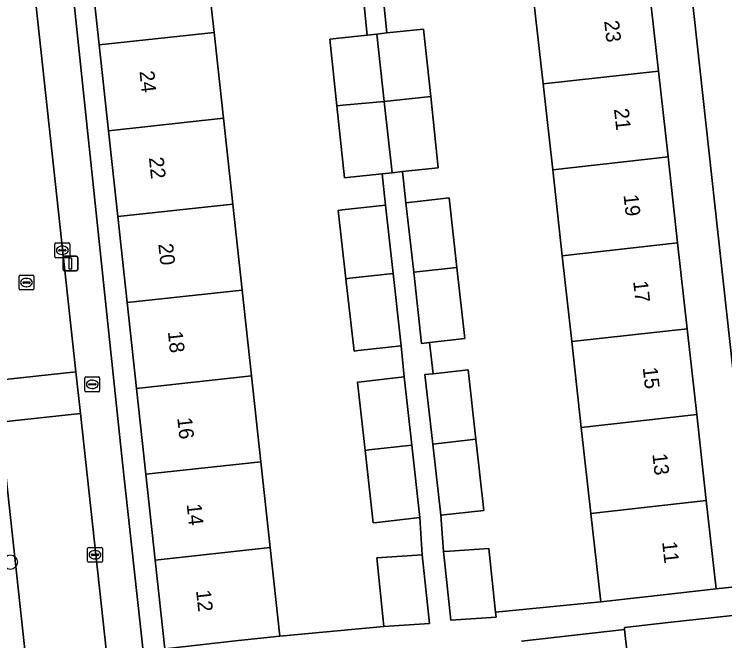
# Model space of a CAD drawing. Extents: x 160023 to 161302, y 384750 to 385707.
# Drawn here: x 161057.97 to 161106.03, y 385120.52 to 385162.86 of the extents above; entities that cross this region are included whole.
import ezdxf

# ---------------------------------------------------------------- set-up
doc = ezdxf.new("R2010")
doc.units = 0
for name, color, linetype in [('IMGEO_Boom', 7, 'Continuous'), ('IMGEO_Brandkraan', 7, 'Continuous'), ('IMGEO_Erf', 7, 'Continuous'), ('IMGEO_Kolk', 7, 'Continuous'), ('IMGEO_Lichtmast', 7, 'Continuous'), ('IMGEO_Pand', 7, 'Continuous'), ('IMGEO_Pand_nummerreeks', 7, 'Continuous'), ('IMGEO_Rijbaan_lokaal_open', 7, 'Continuous'), ('IMGEO_Rioolput', 7, 'Continuous'), ('IMGEO_Voetpad_open', 7, 'Continuous')]:
    doc.layers.add(name, color=color, linetype=linetype)

msp = doc.modelspace()

# ---------------------------------------------------------------- linework, layer by layer
at = {"layer": 'IMGEO_Boom'}
msp.add_circle((161057.705, 385125.83), 0.489, dxfattribs=at)
at = {"layer": 'IMGEO_Brandkraan'}
for p, q in [((161062.746, 385137.422), (161062.746, 385138.274)), ((161062.821, 385138.348), (161063.673, 385138.348)), ((161063.234, 385138.128), (161063.259, 385138.128)), ((161063.747, 385138.274), (161063.747, 385137.422)), ((161063.005, 385137.842), (161063.005, 385137.854)), ((161063.443, 385137.805), (161063.045, 385137.805)), ((161063.048, 385137.891), (161063.446, 385137.891)), ((161063.489, 385137.854), (161063.489, 385137.842)), ((161063.673, 385137.348), (161062.821, 385137.348)), ((161063.257, 385137.568), (161063.232, 385137.568))]:
    msp.add_line(p, q, dxfattribs=at)
for points in [[(161062.746, 385137.422), (161062.746, 385138.274)], [(161062.821, 385138.348), (161063.673, 385138.348)], [(161063.747, 385138.274), (161063.747, 385137.422)], [(161063.673, 385137.348), (161062.821, 385137.348)]]:
    msp.add_lwpolyline(points, dxfattribs=at)
for centre, radius, start, end in [((161062.823, 385138.272), 0.0765, 91.552, 178.448), ((161062.823, 385138.272), 0.0765, 91.552, 178.448), ((161063.671, 385138.272), 0.0765, 1.552, 88.448), ((161063.671, 385138.272), 0.0765, 1.552, 88.448), ((161063.045, 385137.851), 0.0403, 85.8775, 175.7526), ((161063.042, 385137.841), 0.0366, 178.938, 274.7102), ((161063.446, 385137.848), 0.043, 264.8664, 352.4533), ((161063.45, 385137.853), 0.0386, 1.7309, 96.639), ((161062.823, 385137.424), 0.0765, 181.552, 268.448), ((161062.823, 385137.424), 0.0765, 181.552, 268.448), ((161063.671, 385137.424), 0.0765, 271.552, 358.448), ((161063.671, 385137.424), 0.0765, 271.552, 358.448)]:
    msp.add_arc(centre, radius, start, end, dxfattribs=at)
for centre, major_axis, ratio, start_param, end_param in [((161063.233, 385137.848), (-0.387, 0.002), 0.722429, 4.712389, 7.853982), ((161063.258, 385137.848), (-0.39, 0.002), 0.717154, 1.570796, 4.712389)]:
    msp.add_ellipse(centre, major_axis=major_axis, ratio=ratio, start_param=start_param, end_param=end_param, dxfattribs=at)
at = {"layer": 'IMGEO_Erf'}
for points in [[(161102.329, 385177.512), (161100.326, 385194.405), (161099.107, 385194.265), (161097.653, 385194.023), (161098.318, 385188.046), (161098.964, 385182.24), (161099.61, 385176.435), (161100.256, 385170.63), (161100.902, 385164.825), (161101.548, 385159.02), (161102.193, 385153.214), (161102.839, 385147.409), (161103.485, 385141.604), (161104.131, 385135.799), (161104.777, 385129.993), (161105.442, 385124.017), (161108.182, 385124.319)], [(161064.339, 385154.985), (161063.706, 385160.789), (161063.073, 385166.594), (161062.44, 385172.398), (161061.806, 385178.203), (161061.173, 385184.007), (161060.521, 385189.985), (161059.242, 385189.865), (161065.297, 385132.547), (161066.698, 385119.822), (161068.158, 385119.983), (161067.506, 385125.962), (161066.873, 385131.766), (161066.239, 385137.571), (161065.606, 385143.375), (161064.973, 385149.18)]]:
    msp.add_lwpolyline(points, close=True, dxfattribs=at)
for points in [[(161070.849, 385167.442), (161071.482, 385161.637), (161072.115, 385155.833), (161072.749, 385150.028), (161073.382, 385144.223), (161074.015, 385138.419), (161074.649, 385132.614), (161075.282, 385126.81), (161075.934, 385120.831), (161082.978, 385121.487), (161082.484, 385126.122), (161085.561, 385126.327), (161085.414, 385128.848), (161082.495, 385128.52), (161082.253, 385128.493), (161081.704, 385133.384), (161081.186, 385137.994), (161081.427, 385138.021), (161084.346, 385138.349), (161084.147, 385140.457), (161081.228, 385140.129), (161080.956, 385140.098), (161080.407, 385144.989), (161079.889, 385149.6), (161080.16, 385149.63), (161083.079, 385149.958), (161082.854, 385152.077), (161080.702, 385151.849), (161080.313, 385151.808), (161079.798, 385156.68), (161079.322, 385161.186), (161079.711, 385161.227), (161081.849, 385161.453), (161081.614, 385163.676)], [(161082.943, 385163.834), (161083.18, 385161.594), (161085.662, 385161.856), (161086.143, 385157.307), (161086.653, 385152.478), (161084.222, 385152.222), (161084.459, 385150.113), (161087.378, 385150.441), (161087.905, 385145.748), (161088.445, 385140.941), (161086.064, 385140.673), (161086.3, 385138.565), (161088.67, 385138.831), (161089.197, 385134.138), (161089.737, 385129.331), (161086.818, 385129.003), (161087.012, 385126.548), (161087.443, 385126.577), (161090.073, 385126.752), (161090.524, 385122.439), (161097.637, 385123.148), (161096.972, 385129.125), (161096.326, 385134.931), (161095.68, 385140.736), (161095.034, 385146.541), (161094.388, 385152.346), (161093.742, 385158.152), (161093.097, 385163.957)], [(161099.909, 385115.478), (161099.251, 385121.288), (161092.289, 385120.487)]]:
    msp.add_lwpolyline(points, dxfattribs=at)
at = {"layer": 'IMGEO_Kolk'}
for p, q in [((161060.719, 385146.479), (161060.719, 385147.331)), ((161060.794, 385147.405), (161061.646, 385147.405)), ((161061.72, 385147.331), (161061.72, 385146.479)), ((161060.978, 385146.899), (161060.978, 385146.911)), ((161061.416, 385146.862), (161061.018, 385146.862)), ((161061.021, 385146.948), (161061.419, 385146.948)), ((161061.207, 385147.185), (161061.232, 385147.185)), ((161061.462, 385146.911), (161061.462, 385146.899)), ((161061.646, 385146.405), (161060.794, 385146.405)), ((161061.23, 385146.625), (161061.205, 385146.625)), ((161062.933, 385125.905), (161062.933, 385126.757)), ((161063.008, 385126.831), (161063.86, 385126.831)), ((161063.421, 385126.611), (161063.446, 385126.611)), ((161063.934, 385126.757), (161063.934, 385125.905)), ((161063.192, 385126.325), (161063.192, 385126.337)), ((161063.63, 385126.288), (161063.232, 385126.288)), ((161063.235, 385126.374), (161063.633, 385126.374)), ((161063.444, 385126.051), (161063.419, 385126.051)), ((161063.676, 385126.337), (161063.676, 385126.325)), ((161063.86, 385125.831), (161063.008, 385125.831))]:
    msp.add_line(p, q, dxfattribs=at)
for points in [[(161060.719, 385146.479), (161060.719, 385147.331)], [(161060.794, 385147.405), (161061.646, 385147.405)], [(161061.72, 385147.331), (161061.72, 385146.479)], [(161061.646, 385146.405), (161060.794, 385146.405)], [(161062.933, 385125.905), (161062.933, 385126.757)], [(161063.008, 385126.831), (161063.86, 385126.831)], [(161063.934, 385126.757), (161063.934, 385125.905)], [(161063.86, 385125.831), (161063.008, 385125.831)]]:
    msp.add_lwpolyline(points, dxfattribs=at)
for centre, radius, start, end in [((161060.796, 385147.329), 0.0765, 91.552, 178.448), ((161060.796, 385147.329), 0.0765, 91.552, 178.448), ((161061.644, 385147.329), 0.0765, 1.552, 88.448), ((161061.644, 385147.329), 0.0765, 1.552, 88.448), ((161061.018, 385146.908), 0.0403, 85.8775, 175.7526), ((161061.015, 385146.898), 0.0366, 178.938, 274.7102), ((161061.419, 385146.905), 0.043, 264.8664, 352.4533), ((161061.423, 385146.91), 0.0386, 1.7309, 96.639), ((161060.796, 385146.481), 0.0765, 181.552, 268.448), ((161060.796, 385146.481), 0.0765, 181.552, 268.448), ((161061.644, 385146.481), 0.0765, 271.552, 358.448), ((161061.644, 385146.481), 0.0765, 271.552, 358.448), ((161063.01, 385126.755), 0.0765, 91.552, 178.448), ((161063.01, 385126.755), 0.0765, 91.552, 178.448), ((161063.858, 385126.755), 0.0765, 1.552, 88.448), ((161063.858, 385126.755), 0.0765, 1.552, 88.448), ((161063.232, 385126.334), 0.0403, 85.8775, 175.7526), ((161063.229, 385126.324), 0.0366, 178.938, 274.7102), ((161063.633, 385126.331), 0.043, 264.8664, 352.4533), ((161063.637, 385126.336), 0.0386, 1.7309, 96.639), ((161063.01, 385125.907), 0.0765, 181.552, 268.448), ((161063.01, 385125.907), 0.0765, 181.552, 268.448), ((161063.858, 385125.907), 0.0765, 271.552, 358.448), ((161063.858, 385125.907), 0.0765, 271.552, 358.448)]:
    msp.add_arc(centre, radius, start, end, dxfattribs=at)
for centre, major_axis, ratio, start_param, end_param in [((161061.206, 385146.905), (-0.387, 0.002), 0.722429, 4.712389, 7.853982), ((161061.231, 385146.905), (-0.39, 0.002), 0.717154, 1.570796, 4.712389), ((161063.42, 385126.331), (-0.387, 0.002), 0.722429, 4.712389, 7.853982), ((161063.445, 385126.331), (-0.39, 0.002), 0.717154, 1.570796, 4.712389)]:
    msp.add_ellipse(centre, major_axis=major_axis, ratio=ratio, start_param=start_param, end_param=end_param, dxfattribs=at)
at = {"layer": 'IMGEO_Lichtmast'}
for p, q in [((161061.271, 385145.612), (161061.271, 385146.412)), ((161061.271, 385146.412), (161061.271, 385145.612)), ((161061.371, 385146.512), (161062.161, 385146.512)), ((161062.161, 385146.512), (161061.371, 385146.512)), ((161062.261, 385146.412), (161062.261, 385145.612)), ((161062.261, 385145.612), (161062.261, 385146.412)), ((161062.161, 385145.512), (161061.371, 385145.512)), ((161061.371, 385145.512), (161062.161, 385145.512))]:
    msp.add_line(p, q, dxfattribs=at)
msp.add_lwpolyline([(161061.691, 385146.387), (161061.841, 385146.387), (161061.841, 385145.637), (161061.691, 385145.637), (161061.691, 385146.387)], dxfattribs=at)
for centre, start, end in [((161061.371, 385146.412), 90, 180), ((161061.371, 385146.412), 90, 180), ((161062.161, 385146.412), 0, 90), ((161062.161, 385146.412), 360, 90), ((161061.371, 385145.612), 180, 270), ((161061.371, 385145.612), 180, 270), ((161062.161, 385145.612), 270, 0), ((161062.161, 385145.612), 270, 0)]:
    msp.add_arc(centre, 0.1, start, end, dxfattribs=at)
at = {"layer": 'IMGEO_Pand'}
for points in [[(161063.073, 385166.594), (161063.706, 385160.789), (161071.482, 385161.637), (161070.849, 385167.442)], [(161101.548, 385159.02), (161100.902, 385164.825), (161093.097, 385163.957), (161093.742, 385158.152)], [(161072.115, 385155.833), (161071.482, 385161.637), (161063.706, 385160.789), (161064.339, 385154.985)], [(161085.662, 385161.856), (161083.18, 385161.594), (161082.491, 385161.521), (161082.994, 385156.957), (161086.143, 385157.307)], [(161082.491, 385161.521), (161081.849, 385161.453), (161079.711, 385161.227), (161079.322, 385161.186), (161079.798, 385156.68), (161080.188, 385156.714), (161082.994, 385156.957)], [(161102.193, 385153.214), (161101.548, 385159.02), (161093.742, 385158.152), (161094.388, 385152.346)], [(161086.143, 385157.307), (161082.994, 385156.957), (161083.524, 385152.148), (161084.222, 385152.222), (161086.653, 385152.478)], [(161082.994, 385156.957), (161080.188, 385156.714), (161079.798, 385156.68), (161080.313, 385151.808), (161080.702, 385151.849), (161082.854, 385152.077), (161083.524, 385152.148)], [(161064.339, 385154.985), (161064.973, 385149.18), (161072.749, 385150.028), (161072.115, 385155.833)], [(161102.839, 385147.409), (161102.193, 385153.214), (161094.388, 385152.346), (161095.034, 385146.541)], [(161087.378, 385150.441), (161084.459, 385150.113), (161084.986, 385145.424), (161087.905, 385145.748)], [(161073.382, 385144.223), (161072.749, 385150.028), (161064.973, 385149.18), (161065.606, 385143.375)], [(161083.079, 385149.958), (161080.16, 385149.63), (161079.889, 385149.6), (161080.407, 385144.989), (161080.678, 385145.019), (161083.598, 385145.337)], [(161095.034, 385146.541), (161095.68, 385140.736), (161103.485, 385141.604), (161102.839, 385147.409)], [(161083.598, 385145.337), (161080.678, 385145.019), (161080.407, 385144.989), (161080.956, 385140.098), (161081.228, 385140.129), (161084.147, 385140.457)], [(161087.905, 385145.748), (161084.986, 385145.424), (161085.526, 385140.613), (161086.064, 385140.673), (161088.445, 385140.941)], [(161074.015, 385138.419), (161073.382, 385144.223), (161065.606, 385143.375), (161066.239, 385137.571)], [(161104.131, 385135.799), (161103.485, 385141.604), (161095.68, 385140.736), (161096.326, 385134.931)], [(161088.67, 385138.831), (161086.3, 385138.565), (161085.751, 385138.503), (161086.278, 385133.814), (161089.197, 385134.138)], [(161066.239, 385137.571), (161066.873, 385131.766), (161074.649, 385132.614), (161074.015, 385138.419)], [(161084.346, 385138.349), (161081.427, 385138.021), (161081.186, 385137.994), (161081.704, 385133.384), (161081.945, 385133.41), (161084.865, 385133.728)], [(161096.326, 385134.931), (161096.972, 385129.125), (161104.777, 385129.993), (161104.131, 385135.799)], [(161086.818, 385129.003), (161089.737, 385129.331), (161089.197, 385134.138), (161086.278, 385133.814)], [(161084.865, 385133.728), (161081.945, 385133.41), (161081.704, 385133.384), (161082.253, 385128.493), (161082.495, 385128.52), (161085.414, 385128.848)], [(161075.282, 385126.81), (161074.649, 385132.614), (161066.873, 385131.766), (161067.506, 385125.962)], [(161096.972, 385129.125), (161097.637, 385123.148), (161100.473, 385123.464), (161105.442, 385124.017), (161104.777, 385129.993)], [(161067.506, 385125.962), (161068.158, 385119.983), (161073.129, 385120.525), (161075.934, 385120.831), (161075.282, 385126.81)], [(161087.443, 385126.577), (161087.012, 385126.548), (161087.497, 385121.912), (161090.558, 385122.117), (161090.524, 385122.439), (161090.073, 385126.752)], [(161085.561, 385126.327), (161082.484, 385126.122), (161082.978, 385121.487), (161086.056, 385121.692)], [(161107.177, 385122.303), (161102.209, 385121.741), (161099.238, 385121.405), (161099.251, 385121.288), (161099.909, 385115.478), (161107.847, 385116.377)]]:
    msp.add_lwpolyline(points, close=True, dxfattribs=at)
at = {"layer": 'IMGEO_Rijbaan_lokaal_open'}
for points in [[(161056.441, 385191.005), (161056.095, 385194.195), (161055.611, 385198.657), (161055.449, 385200.025), (161050.024, 385199.383), (161054.485, 385158.322), (161056.609, 385139.482), (161056.603, 385139.055), (161056.706, 385138.102), (161062.14, 385138.694)], [(161062.14, 385138.694), (161056.706, 385138.102), (161057.012, 385135.282), (161062.447, 385135.875)], [(161062.447, 385135.875), (161057.012, 385135.282), (161062.941, 385080.672), (161068.403, 385081.213)]]:
    msp.add_lwpolyline(points, close=True, dxfattribs=at)
at = {"layer": 'IMGEO_Rioolput'}
for p, q in [((161058.293, 385144.302), (161058.293, 385145.154)), ((161058.368, 385145.228), (161059.22, 385145.228)), ((161058.781, 385145.008), (161058.806, 385145.008)), ((161059.294, 385145.154), (161059.294, 385144.302)), ((161058.552, 385144.722), (161058.552, 385144.734)), ((161058.99, 385144.685), (161058.592, 385144.685)), ((161058.595, 385144.771), (161058.993, 385144.771)), ((161058.804, 385144.448), (161058.779, 385144.448)), ((161059.036, 385144.734), (161059.036, 385144.722)), ((161059.22, 385144.228), (161058.368, 385144.228))]:
    msp.add_line(p, q, dxfattribs=at)
for points in [[(161058.293, 385144.302), (161058.293, 385145.154)], [(161058.368, 385145.228), (161059.22, 385145.228)], [(161059.294, 385145.154), (161059.294, 385144.302)], [(161059.22, 385144.228), (161058.368, 385144.228)]]:
    msp.add_lwpolyline(points, dxfattribs=at)
for centre, radius, start, end in [((161058.37, 385145.152), 0.0765, 91.552, 178.448), ((161058.37, 385145.152), 0.0765, 91.552, 178.448), ((161059.218, 385145.152), 0.0765, 1.552, 88.448), ((161059.218, 385145.152), 0.0765, 1.552, 88.448), ((161058.592, 385144.731), 0.0403, 85.8775, 175.7526), ((161058.589, 385144.721), 0.0366, 178.938, 274.7102), ((161058.993, 385144.728), 0.043, 264.8664, 352.4533), ((161058.997, 385144.733), 0.0386, 1.7309, 96.639), ((161058.37, 385144.304), 0.0765, 181.552, 268.448), ((161058.37, 385144.304), 0.0765, 181.552, 268.448), ((161059.218, 385144.304), 0.0765, 271.552, 358.448), ((161059.218, 385144.304), 0.0765, 271.552, 358.448)]:
    msp.add_arc(centre, radius, start, end, dxfattribs=at)
for centre, major_axis, ratio, start_param, end_param in [((161058.78, 385144.728), (-0.387, 0.002), 0.722429, 4.712389, 7.853982), ((161058.805, 385144.728), (-0.39, 0.002), 0.717154, 1.570796, 4.712389)]:
    msp.add_ellipse(centre, major_axis=major_axis, ratio=ratio, start_param=start_param, end_param=end_param, dxfattribs=at)
at = {"layer": 'IMGEO_Voetpad_open'}
for points in [[(161058.152, 385212.019), (161057.793, 385215.51), (161057.793, 385215.518), (161057.439, 385218.855), (161057.203, 385223.507), (161057.664, 385227.563), (161058.204, 385230.533), (161051.988, 385232.389), (161052.31, 385229.392), (161055.124, 385202.766), (161055.449, 385200.025), (161055.611, 385198.657), (161056.095, 385194.195), (161056.592, 385194.248), (161056.938, 385191.058), (161056.441, 385191.005), (161062.14, 385138.694), (161062.447, 385135.875), (161068.403, 385081.213), (161068.467, 385080.621)], [(161095.308, 385227.199), (161096.045, 385219.765), (161096.674, 385216.42), (161097.604, 385208.278), (161098.619, 385198.903), (161099.01, 385195.707), (161099.107, 385194.265), (161100.326, 385194.405), (161102.329, 385177.512), (161108.182, 385124.319), (161108.389, 385122.436), (161112.209, 385087.725)], [(161070.716, 385083.312), (161066.893, 385118.046), (161066.698, 385119.822), (161065.297, 385132.547), (161059.242, 385189.865), (161060.521, 385189.985), (161060.358, 385191.46), (161060.022, 385194.646), (161059.083, 385203.877), (161058.152, 385212.019)], [(161081.614, 385163.676), (161081.849, 385161.453), (161082.491, 385161.521), (161083.18, 385161.594), (161082.943, 385163.834)], [(161108.182, 385124.319), (161105.442, 385124.017), (161100.473, 385123.464), (161097.637, 385123.148), (161090.524, 385122.439), (161090.558, 385122.117), (161087.497, 385121.912), (161087.012, 385126.548), (161086.818, 385129.003), (161086.278, 385133.814), (161085.751, 385138.503), (161086.3, 385138.565), (161086.064, 385140.673), (161085.526, 385140.613), (161084.986, 385145.424), (161084.459, 385150.113), (161084.222, 385152.222), (161083.524, 385152.148), (161082.854, 385152.077), (161083.079, 385149.958), (161083.598, 385145.337), (161084.147, 385140.457), (161084.346, 385138.349), (161084.865, 385133.728), (161085.414, 385128.848), (161085.561, 385126.327), (161086.056, 385121.692), (161082.978, 385121.487), (161075.934, 385120.831), (161073.129, 385120.525), (161068.158, 385119.983)], [(161062.941, 385080.672), (161057.012, 385135.282)], [(161092.289, 385120.487), (161099.251, 385121.288), (161099.238, 385121.405), (161102.209, 385121.741), (161107.177, 385122.303)]]:
    msp.add_lwpolyline(points, dxfattribs=at)

# ---------------------------------------------------------------- texts
at = {"layer": 'IMGEO_Pand_nummerreeks'}
for s, rotation, p in [('23', 276.3487, (161097.872, 385162.396)), ('24', 276.2262, (161066.437, 385158.996)), ('21', 276.3487, (161098.533, 385156.449)), ('22', 276.2262, (161067.073, 385153.166)), ('19', 276.3487, (161099.18, 385150.638)), ('20', 276.2262, (161067.71, 385147.326)), ('17', 276.3487, (161099.829, 385144.804)), ('18', 276.2262, (161068.356, 385141.402)), ('15', 276.3487, (161100.478, 385138.97)), ('16', 276.2262, (161068.993, 385135.571)), ('13', 276.3487, (161101.127, 385133.136)), ('14', 276.2262, (161069.629, 385129.738)), ('11', 276.3487, (161101.788, 385127.189)), ('12', 276.2262, (161070.265, 385123.907))]:
    msp.add_text(s, height=1, rotation=rotation, dxfattribs=at).set_placement(p)

doc.saveas('drawing.dxf')
